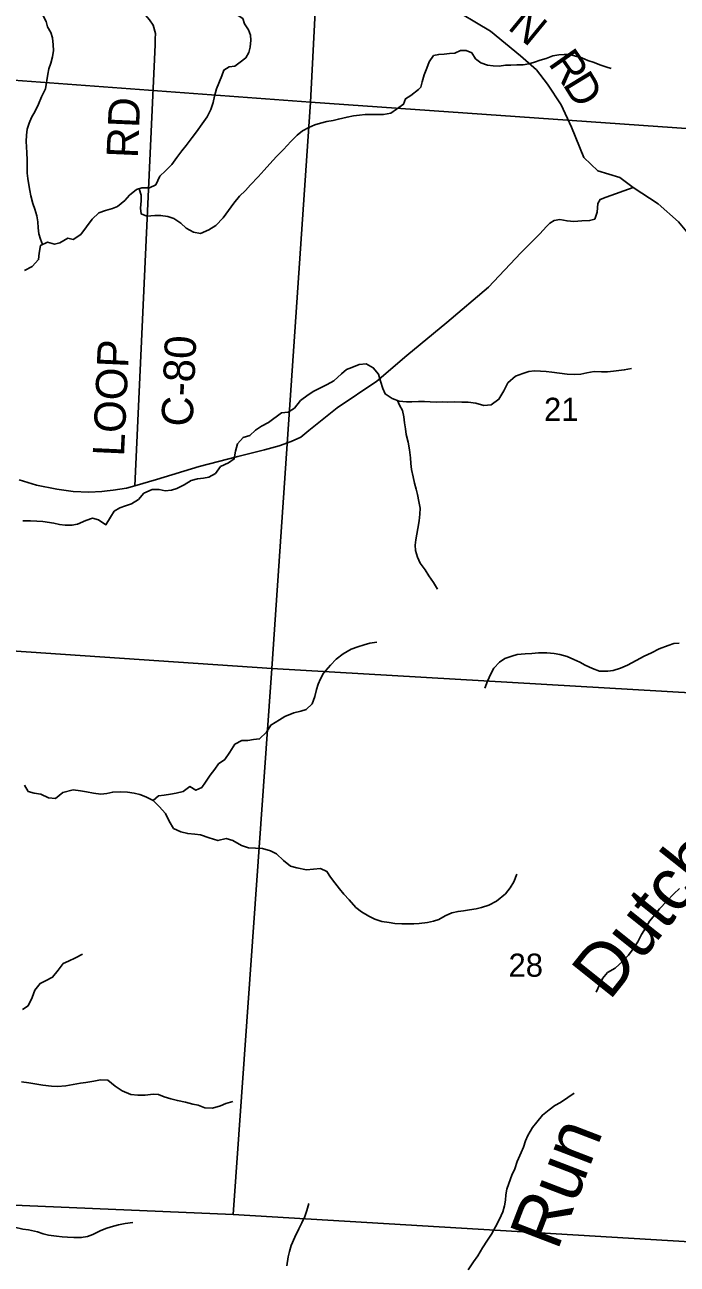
# Model space of a CAD drawing. Extents: x 1578669 to 1989827, y 208020 to 553079.
# Drawn here: x 1832005 to 1838245, y 353302 to 365146 of the extents above; entities that cross this region are included whole.
import ezdxf

# ---------------------------------------------------------------- set-up
doc = ezdxf.new("R2010")
doc.units = 0
for name, color, linetype in [('GM_X_County_Road', 7, 'Continuous'), ('GM_X_County_Road_Text', 7, 'Continuous'), ('GM_X_Minor_River', 7, 'Continuous'), ('GM_X_Minor_River_Text', 7, 'Continuous'), ('GM_X_Section', 7, 'Continuous'), ('GM_X_Section_Text', 7, 'Continuous')]:
    doc.layers.add(name, color=color, linetype=linetype)

msp = doc.modelspace()

# ---------------------------------------------------------------- linework, layer by layer
at = {"layer": 'GM_X_County_Road'}
for points in [[(1833058, 360739), (1833251, 364954), (1833253, 365012), (1833255, 365064), (1833233, 365142), (1833199, 365194), (1832633, 365849), (1832475, 365951), (1832275, 366090)], [(1836042, 365335), (1836459, 365085), (1836745, 364850), (1836898, 364717), (1837003, 364579), (1837136, 364380), (1837234, 364169), (1837353, 363879), (1837487, 363752), (1837696, 363686), (1837824, 363590), (1838061, 363436), (1838256, 363262), (1838336, 363168), (1838621, 362894), (1838792, 362754), (1839121, 362517), (1839376, 362437), (1839718, 362416), (1839780, 362416), (1839788, 362417)], [(1832793, 360693), (1832794, 360693), (1832852, 360700), (1832978, 360717), (1833058, 360739), (1833265, 360802), (1833673, 360924), (1834042, 361022), (1834299, 361085), (1834437, 361124), (1834554, 361164), (1834646, 361205), (1834723, 361269), (1834993, 361487), (1835371, 361741), (1835659, 361985), (1836041, 362301), (1836440, 362640), (1836750, 362966), (1836932, 363149), (1836994, 363219), (1837026, 363251), (1837067, 363277), (1837121, 363285), (1837191, 363272), (1837257, 363266), (1837333, 363272), (1837407, 363275), (1837456, 363289), (1837480, 363357), (1837486, 363437), (1837509, 363477), (1837565, 363499), (1837824, 363590)], [(1831952, 360797), (1832116, 360748), (1832312, 360707), (1832467, 360686), (1832619, 360679), (1832741, 360686), (1832793, 360693)]]:
    msp.add_lwpolyline(points, dxfattribs=at)
at = {"layer": 'GM_X_Minor_River'}
for points in [[(1832106, 365408), (1832128, 365347), (1832165, 365286), (1832181, 365232), (1832210, 365177), (1832223, 365127), (1832255, 365074), (1832270, 365023), (1832276, 364955), (1832281, 364901), (1832269, 364841), (1832256, 364779), (1832234, 364726), (1832227, 364674), (1832202, 364533)], [(1834036, 365240), (1834091, 365206), (1834108, 365156), (1834146, 365099), (1834165, 365048), (1834166, 364998), (1834162, 364932), (1834149, 364880), (1834119, 364829), (1834064, 364788), (1834013, 364752), (1833961, 364745), (1833908, 364714), (1833889, 364659), (1833840, 364533)], [(1837613, 364730), (1837562, 364745), (1837506, 364763), (1837451, 364786), (1837389, 364806), (1837332, 364830), (1837272, 364845), (1837217, 364863), (1837162, 364862), (1837112, 364859), (1837056, 364851), (1836991, 364824), (1836935, 364808), (1836879, 364789), (1836826, 364773), (1836772, 364764), (1836712, 364762), (1836652, 364761), (1836602, 364760), (1836542, 364752), (1836484, 364755), (1836430, 364759), (1836368, 364782), (1836317, 364822), (1836279, 364877), (1836225, 364902), (1836173, 364900), (1836119, 364875), (1836067, 364872), (1836016, 364866), (1835964, 364863), (1835914, 364854), (1835871, 364793), (1835851, 364732), (1835825, 364668), (1835804, 364601), (1835792, 364549), (1835772, 364527)], [(1832003, 362799), (1832077, 362836), (1832137, 362903), (1832142, 362963), (1832155, 363037), (1832222, 363069), (1832290, 363050), (1832342, 363063), (1832417, 363108), (1832469, 363095), (1832540, 363141), (1832595, 363216), (1832651, 363289), (1832714, 363348), (1832778, 363373), (1832843, 363390), (1832893, 363409), (1832962, 363466), (1833007, 363517), (1833073, 363572), (1833125, 363587), (1833197, 363589), (1833258, 363616), (1833297, 363698), (1833350, 363751), (1833413, 363810), (1833459, 363879), (1833508, 363942), (1833549, 363993), (1833605, 364068), (1833646, 364124), (1833703, 364201), (1833751, 364268), (1833786, 364337), (1833807, 364403), (1833821, 364465), (1833840, 364533)], [(1832174, 363046), (1832157, 363097), (1832139, 363147), (1832133, 363205), (1832130, 363264), (1832119, 363320), (1832100, 363384), (1832083, 363437), (1832064, 363511), (1832055, 363564), (1832044, 363618), (1832036, 363676), (1832029, 363727), (1832028, 363801), (1832027, 363857), (1832024, 363923), (1832021, 363981), (1832020, 364031), (1832022, 364091), (1832027, 364150), (1832046, 364207), (1832069, 364261), (1832104, 364322), (1832135, 364388), (1832165, 364459), (1832202, 364533)], [(1833099, 363579), (1833118, 363519), (1833119, 363463), (1833111, 363395), (1833118, 363340), (1833174, 363317), (1833250, 363324), (1833304, 363325), (1833374, 363313), (1833430, 363294), (1833499, 363249), (1833550, 363204), (1833619, 363164), (1833687, 363153), (1833766, 363187), (1833831, 363228), (1833904, 363301), (1833954, 363370), (1834003, 363443), (1834058, 363510), (1834115, 363563), (1834164, 363616), (1834236, 363693), (1834293, 363756), (1834349, 363817), (1834412, 363886), (1834481, 363953), (1834551, 364030), (1834610, 364093), (1834661, 364134), (1834722, 364166), (1834780, 364191), (1834832, 364206), (1834893, 364221), (1834953, 364232), (1835005, 364245), (1835088, 364265), (1835148, 364276), (1835206, 364283), (1835260, 364288), (1835315, 364289), (1835375, 364288), (1835437, 364289), (1835507, 364303), (1835560, 364340), (1835627, 364387), (1835646, 364439), (1835698, 364472), (1835772, 364527)], [(1831986, 360405), (1832059, 360405), (1832121, 360404), (1832179, 360399), (1832282, 360385), (1832338, 360372), (1832392, 360365), (1832456, 360363), (1832510, 360374), (1832589, 360409), (1832654, 360432), (1832709, 360416), (1832781, 360369), (1832826, 360440), (1832861, 360498), (1832914, 360531), (1832970, 360550), (1833025, 360568), (1833092, 360609), (1833145, 360670), (1833223, 360705), (1833290, 360704), (1833349, 360694), (1833410, 360699), (1833460, 360714), (1833529, 360749), (1833598, 360792), (1833658, 360807), (1833714, 360815), (1833766, 360822), (1833829, 360859), (1833878, 360924), (1833955, 360959), (1834008, 360998), (1834019, 361072), (1834041, 361142), (1834094, 361203), (1834158, 361220), (1834211, 361273), (1834268, 361312), (1834337, 361344), (1834459, 361438), (1834525, 361443), (1834586, 361484), (1834643, 361555), (1834714, 361609), (1834771, 361646), (1834822, 361669), (1834896, 361710), (1834961, 361743), (1835033, 361812), (1835083, 361851), (1835134, 361872), (1835202, 361900), (1835271, 361907), (1835338, 361868), (1835387, 361807), (1835408, 361740), (1835428, 361671), (1835451, 361619), (1835518, 361575), (1835584, 361550), (1835656, 361543), (1835706, 361544), (1835772, 361546), (1835828, 361545)], [(1835828, 361545), (1835882, 361542), (1835942, 361541), (1836000, 361542), (1836052, 361541), (1836112, 361542), (1836186, 361540), (1836244, 361541), (1836320, 361530), (1836394, 361508), (1836464, 361515), (1836539, 361567), (1836587, 361647), (1836624, 361724), (1836698, 361789), (1836768, 361813), (1836825, 361832), (1836879, 361839), (1836937, 361836), (1836991, 361833), (1837045, 361828), (1837119, 361818), (1837193, 361807), (1837265, 361804), (1837323, 361808), (1837381, 361821), (1837451, 361832), (1837519, 361831), (1837579, 361831), (1837636, 361836), (1837686, 361843), (1837738, 361848), (1837806, 361861)], [(1835570, 361555), (1835589, 361512), (1835616, 361459), (1835629, 361399), (1835636, 361343), (1835645, 361286), (1835654, 361232), (1835671, 361158), (1835683, 361083), (1835694, 361009), (1835697, 360953), (1835702, 360896), (1835718, 360826), (1835733, 360766), (1835748, 360709), (1835761, 360657), (1835774, 360592), (1835785, 360528), (1835783, 360468), (1835776, 360406), (1835765, 360334), (1835754, 360278), (1835745, 360224), (1835740, 360172), (1835743, 360122), (1835761, 360060), (1835788, 360001), (1835833, 359936), (1835868, 359881), (1835915, 359816), (1835952, 359753)], [(1833232, 357733), (1833285, 357778), (1833337, 357785), (1833400, 357795), (1833452, 357802), (1833520, 357819), (1833583, 357866), (1833642, 357831), (1833697, 357858), (1833732, 357909), (1833777, 357974), (1833823, 358034), (1833858, 358085), (1833918, 358126), (1833966, 358195), (1834015, 358270), (1834080, 358305), (1834138, 358308), (1834192, 358315), (1834251, 358322), (1834316, 358387), (1834359, 358454), (1834440, 358504), (1834491, 358537), (1834578, 358572), (1834646, 358588), (1834696, 358602), (1834753, 358657), (1834779, 358728), (1834794, 358794), (1834811, 358846), (1834832, 358897), (1834861, 358949), (1834929, 359026), (1834984, 359083), (1835049, 359134), (1835128, 359178), (1835190, 359203), (1835251, 359222), (1835305, 359237), (1835373, 359246)], [(1838264, 359237), (1838212, 359232), (1838157, 359213), (1838073, 359182), (1837998, 359144), (1837927, 359111), (1837852, 359070), (1837769, 359026), (1837701, 358997), (1837632, 358975), (1837580, 358970), (1837502, 358969), (1837433, 358994), (1837365, 359028), (1837312, 359055), (1837256, 359082), (1837193, 359109), (1837123, 359129), (1837067, 359138), (1836997, 359145), (1836919, 359143), (1836855, 359138), (1836789, 359135), (1836714, 359127), (1836662, 359112), (1836596, 359089), (1836545, 359056), (1836492, 358997), (1836463, 358943), (1836429, 358872), (1836406, 358808)], [(1832002, 357881), (1832039, 357820), (1832094, 357803), (1832158, 357794), (1832232, 357758), (1832300, 357753), (1832369, 357808), (1832467, 357834), (1832539, 357826), (1832595, 357817), (1832661, 357804), (1832733, 357793), (1832789, 357799), (1832847, 357814), (1832918, 357817), (1832989, 357812), (1833051, 357802), (1833105, 357789), (1833163, 357768), (1833232, 357733), (1833291, 357677), (1833350, 357608), (1833385, 357537), (1833429, 357466), (1833497, 357433), (1833564, 357417), (1833630, 357410), (1833686, 357405)], [(1833686, 357405), (1833768, 357375), (1833853, 357350), (1833932, 357370), (1833996, 357351), (1834079, 357303), (1834144, 357280), (1834212, 357278), (1834280, 357273), (1834356, 357251), (1834412, 357224), (1834478, 357161), (1834545, 357107), (1834607, 357090), (1834699, 357072), (1834767, 357077), (1834833, 357084), (1834895, 357054), (1834928, 357000), (1834971, 356945), (1835014, 356890), (1835057, 356837), (1835106, 356784), (1835172, 356712), (1835224, 356669), (1835295, 356628), (1835354, 356598), (1835420, 356577), (1835490, 356566), (1835544, 356559), (1835610, 356555), (1835676, 356554), (1835726, 356555), (1835778, 356558), (1835856, 356567), (1835913, 356579), (1835965, 356596), (1836024, 356631), (1836090, 356660), (1836149, 356673), (1836201, 356680), (1836259, 356689), (1836323, 356698), (1836373, 356709), (1836442, 356733), (1836517, 356772), (1836602, 356840), (1836647, 356900), (1836681, 356957), (1836710, 357029)], [(1838265, 356892), (1838212, 356841), (1838144, 356772), (1838075, 356697), (1838032, 356642)], [(1838032, 356642), (1837981, 356579), (1837941, 356513), (1837902, 356452), (1837867, 356381), (1837823, 356315), (1837780, 356256), (1837725, 356199), (1837650, 356130), (1837579, 356090), (1837530, 356033), (1837504, 355979), (1837469, 355903)], [(1831983, 355735), (1832037, 355772), (1832075, 355852), (1832102, 355921), (1832151, 355984), (1832204, 356009), (1832271, 356044), (1832326, 356111), (1832373, 356176), (1832424, 356199), (1832490, 356228), (1832557, 356265)], [(1831973, 355044), (1832043, 355034), (1832119, 355023), (1832179, 355012), (1832261, 355002), (1832319, 355001), (1832397, 355005), (1832537, 355031), (1832588, 355038), (1832666, 355052), (1832730, 355065), (1832800, 355060), (1832871, 355002), (1832938, 354959), (1833018, 354925), (1833088, 354918), (1833156, 354916), (1833232, 354927), (1833284, 354922), (1833338, 354901), (1833401, 354881), (1833465, 354866), (1833543, 354849), (1833611, 354831), (1833662, 354820), (1833728, 354797), (1833802, 354793), (1833877, 354814), (1833927, 354837), (1833994, 354858)], [(1837258, 354936), (1837197, 354895), (1837130, 354848), (1837074, 354819), (1837021, 354778), (1836956, 354727), (1836902, 354658), (1836861, 354607), (1836816, 354532), (1836795, 354480), (1836774, 354420), (1836753, 354368), (1836715, 354283), (1836692, 354213), (1836662, 354152), (1836633, 354072), (1836616, 354018), (1836607, 353966), (1836602, 353914), (1836593, 353859), (1836576, 353803), (1836544, 353733), (1836507, 353660), (1836467, 353588), (1836430, 353531), (1836383, 353458), (1836337, 353381), (1836298, 353325), (1836247, 353248)], [(1834512, 353286), (1834525, 353372), (1834538, 353424), (1834554, 353480), (1834587, 353561), (1834625, 353639), (1834654, 353696), (1834683, 353758), (1834704, 353816), (1834721, 353881)], [(1831624, 353709), (1831673, 353703), (1831765, 353687), (1831849, 353671), (1831908, 353656), (1831988, 353637), (1832042, 353630), (1832126, 353612), (1832181, 353593), (1832233, 353580), (1832309, 353570), (1832363, 353563), (1832415, 353560), (1832475, 353557), (1832545, 353556), (1832605, 353568), (1832656, 353587), (1832727, 353622), (1832781, 353643), (1832831, 353658), (1832902, 353677), (1832966, 353692), (1833040, 353700)]]:
    msp.add_lwpolyline(points, dxfattribs=at)
at = {"layer": 'GM_X_Section'}
for points in [[(1835019, 369840), (1834739, 364406), (1829312, 364807), (1829574, 370168)], [(1840233, 369517), (1839878, 364047), (1834739, 364406), (1835019, 369840)], [(1829312, 364807), (1834739, 364406), (1834369, 358996), (1828961, 359362)], [(1839878, 364047), (1839574, 358693), (1834369, 358996), (1834739, 364406)], [(1834369, 358996), (1833998, 353777), (1828613, 354005), (1828961, 359362)], [(1834369, 358996), (1839574, 358693), (1839269, 353462), (1833998, 353777)]]:
    msp.add_lwpolyline(points, close=True, dxfattribs=at)

# ---------------------------------------------------------------- texts
at = {"layer": 'GM_X_County_Road_Text'}
for s, rotation, p in [('N', 320.5261, (1836613, 365112)), ('R', 304.961, (1837005, 364776)), ('D', 301.4354, (1837144, 364578)), ('RD', 87.5314, (1833086, 363868)), ('LOOP', 87.374, (1832954, 361017)), ('C-80', 87.5998, (1833610, 361302))]:
    msp.add_text(s, height=300, rotation=rotation, dxfattribs=at).set_placement(p)
at = {"layer": 'GM_X_Minor_River_Text'}
for s, rotation, p in [('Dutch', 51.3848, (1837595, 355811)), ('Run', 69.0018, (1837098, 353421))]:
    msp.add_text(s, height=500, rotation=rotation, dxfattribs=at).set_placement(p)
at = {"layer": 'GM_X_Section_Text'}
for s, p in [('21', (1836971, 361361)), ('28', (1836632, 356049))]:
    msp.add_text(s, height=221, rotation=0, dxfattribs=at).set_placement(p)

doc.saveas('drawing.dxf')
